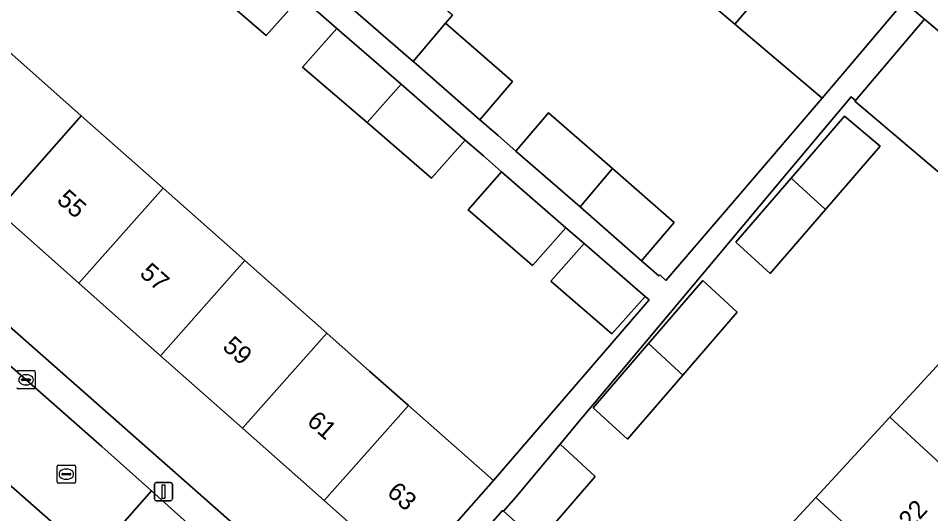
# Model space of a CAD drawing. Extents: x 162523 to 163266, y 381230 to 382050.
# Drawn here: x 162980.75 to 163030.75, y 381512.12 to 381539.28 of the extents above; entities that cross this region are included whole.
import ezdxf

# ---------------------------------------------------------------- set-up
doc = ezdxf.new("R2010")
doc.units = 0
for name, color, linetype in [('IMGEO_Erf', 7, 'Continuous'), ('IMGEO_Kolk', 7, 'Continuous'), ('IMGEO_Lichtmast', 7, 'Continuous'), ('IMGEO_Pand', 7, 'Continuous'), ('IMGEO_Pand_nummerreeks', 7, 'Continuous'), ('IMGEO_Parkeervlak_open', 7, 'Continuous'), ('IMGEO_Rijbaan_lokaal_open', 7, 'Continuous'), ('IMGEO_Rioolput', 7, 'Continuous'), ('IMGEO_Voetpad_open', 7, 'Continuous')]:
    doc.layers.add(name, color=color, linetype=linetype)

msp = doc.modelspace()

# ---------------------------------------------------------------- linework, layer by layer
at = {"layer": 'IMGEO_Erf'}
for points in [[(162979.592, 381528.722), (162975.111, 381532.694), (162970.631, 381536.665), (162966.151, 381540.636), (162961.584, 381544.684), (162956.963, 381548.78), (162952.356, 381552.864), (162947.718, 381556.975), (162944.876, 381553.79), (162964.471, 381536.308), (162999.264, 381505.633), (162999.351, 381505.556), (163000, 381506.279), (163002.177, 381508.703), (163000, 381510.633), (162997.512, 381512.838), (162993.032, 381516.809), (162988.552, 381520.78), (162984.072, 381524.751)], [(163020.072, 381527.003), (163023.103, 381530.52), (163026.025, 381533.909), (163027.976, 381532.276), (163024.976, 381528.796), (163021.944, 381525.28)], [(163014.126, 381516.211), (163012.253, 381517.934), (163015.282, 381521.447), (163018.259, 381524.9), (163020.131, 381523.177), (163017.154, 381519.723)]]:
    msp.add_lwpolyline(points, close=True, dxfattribs=at)
for points in [[(163004.542, 381539.447), (163004.167, 381539.008), (163007.824, 381535.819), (163006.044, 381533.719), (163007.036, 381532.854), (163008.02, 381531.996), (163009.8, 381534.097), (163013.31, 381531.036), (163016.696, 381528.084), (163014.902, 381525.991), (163015.85, 381525.164), (163015.897, 381525.218), (163016.235, 381524.914), (163019.778, 381529.032), (163024.802, 381534.903), (163020.013, 381538.965), (163015.468, 381542.82)], [(162996.211, 381540.461), (162994.332, 381538.336), (162990.8, 381541.386)], [(162979.718, 381537.9), (162984.201, 381533.931), (162988.684, 381529.962), (162993.167, 381525.994), (162997.649, 381522.026), (163000, 381519.944), (163002.131, 381518.058), (163006.789, 381513.934), (163015.31, 381523.839), (163015.097, 381524.022), (163013.264, 381521.987), (163009.934, 381524.862), (163011.761, 381526.926), (163010.755, 381527.801), (163008.925, 381525.733), (163005.393, 381528.783), (163007.236, 381530.864), (163006.239, 381531.732), (163005.242, 381532.6), (163003.392, 381530.511), (162999.862, 381533.56), (162996.332, 381536.608), (162998.205, 381538.725), (162997.207, 381539.594)], [(163020.4, 381508.623), (163024.449, 381513.015), (163028.498, 381517.407), (163032.548, 381521.799), (163036.598, 381526.191), (163040.696, 381530.636), (163039.544, 381531.596), (163034.957, 381535.373), (163031.142, 381530.874), (163026.588, 381534.735), (163026.617, 381534.77), (163026.38, 381534.968), (163022.85, 381530.753), (163019.003, 381526.159), (163015.155, 381521.564), (163011.307, 381516.97), (163010.44, 381515.935), (163012.363, 381514.166), (163009.259, 381510.565)]]:
    msp.add_lwpolyline(points, dxfattribs=at)
at = {"layer": 'IMGEO_Kolk'}
for p, q in [((162980.75, 381519.963), (162981.602, 381519.963)), ((162980.977, 381519.506), (162981.375, 381519.506)), ((162981.163, 381519.743), (162981.188, 381519.743)), ((162981.676, 381519.889), (162981.676, 381519.037)), ((162980.934, 381519.457), (162980.934, 381519.469)), ((162981.372, 381519.42), (162980.974, 381519.42)), ((162981.186, 381519.183), (162981.161, 381519.183)), ((162981.418, 381519.469), (162981.418, 381519.457)), ((162981.602, 381518.963), (162980.75, 381518.963))]:
    msp.add_line(p, q, dxfattribs=at)
for points in [[(162980.75, 381519.963), (162981.602, 381519.963)], [(162981.676, 381519.889), (162981.676, 381519.037)], [(162981.602, 381518.963), (162980.75, 381518.963)]]:
    msp.add_lwpolyline(points, dxfattribs=at)
for centre, radius, start, end in [((162980.752, 381519.887), 0.0765, 91.552, 178.448), ((162980.752, 381519.887), 0.0765, 91.552, 178.448), ((162980.974, 381519.466), 0.0403, 85.8775, 175.7526), ((162981.379, 381519.468), 0.0386, 1.7309, 96.639), ((162981.6, 381519.887), 0.0765, 1.552, 88.448), ((162981.6, 381519.887), 0.0765, 1.552, 88.448), ((162980.752, 381519.039), 0.0765, 181.552, 268.448), ((162980.752, 381519.039), 0.0765, 181.552, 268.448), ((162980.971, 381519.456), 0.0366, 178.938, 274.7102), ((162981.375, 381519.463), 0.043, 264.8664, 352.4533), ((162981.6, 381519.039), 0.0765, 271.552, 358.448), ((162981.6, 381519.039), 0.0765, 271.552, 358.448)]:
    msp.add_arc(centre, radius, start, end, dxfattribs=at)
for centre, major_axis, ratio, start_param, end_param in [((162981.162, 381519.463), (-0.387, 0.002), 0.722429, 4.712389, 7.853982), ((162981.187, 381519.463), (-0.39, 0.002), 0.717154, 1.570796, 4.712389)]:
    msp.add_ellipse(centre, major_axis=major_axis, ratio=ratio, start_param=start_param, end_param=end_param, dxfattribs=at)
at = {"layer": 'IMGEO_Lichtmast'}
for p, q in [((162988.207, 381512.932), (162988.207, 381513.732)), ((162988.207, 381513.732), (162988.207, 381512.932)), ((162988.307, 381513.832), (162989.097, 381513.832)), ((162989.097, 381513.832), (162988.307, 381513.832)), ((162989.197, 381513.732), (162989.197, 381512.932)), ((162989.197, 381512.932), (162989.197, 381513.732)), ((162989.097, 381512.832), (162988.307, 381512.832)), ((162988.307, 381512.832), (162989.097, 381512.832))]:
    msp.add_line(p, q, dxfattribs=at)
msp.add_lwpolyline([(162988.627, 381513.707), (162988.777, 381513.707), (162988.777, 381512.957), (162988.627, 381512.957), (162988.627, 381513.707)], dxfattribs=at)
for centre, start, end in [((162988.307, 381513.732), 90, 180), ((162988.307, 381513.732), 90, 180), ((162989.097, 381513.732), 0, 90), ((162989.097, 381513.732), 360, 90), ((162988.307, 381512.932), 180, 270), ((162988.307, 381512.932), 180, 270), ((162989.097, 381512.932), 270, 0), ((162989.097, 381512.932), 270, 0)]:
    msp.add_arc(centre, 0.1, start, end, dxfattribs=at)
at = {"layer": 'IMGEO_Pand'}
for points in [[(163015.468, 381542.82), (163020.013, 381538.965), (163024.486, 381544.243), (163019.94, 381548.098)], [(163024.486, 381544.243), (163020.013, 381538.965), (163024.802, 381534.903), (163026.044, 381536.368), (163029.277, 381540.181)], [(162992.692, 381543.524), (162990.8, 381541.386), (162994.332, 381538.336), (162996.211, 381540.461)], [(163000.135, 381543.215), (162998.009, 381540.729), (163002.38, 381536.917), (163004.167, 381539.008), (163004.542, 381539.447)], [(163004.167, 381539.008), (163002.38, 381536.917), (163002.582, 381536.74), (163006.044, 381533.719), (163007.824, 381535.819)], [(163030.403, 381539.234), (163026.617, 381534.77), (163026.588, 381534.735), (163031.142, 381530.874), (163034.957, 381535.373)], [(162998.205, 381538.725), (162996.332, 381536.608), (162999.862, 381533.56), (163001.723, 381535.663)], [(162975.111, 381532.694), (162979.592, 381528.722), (162984.201, 381533.931), (162979.718, 381537.9)], [(163001.723, 381535.663), (162999.862, 381533.56), (163003.392, 381530.511), (163005.242, 381532.6)], [(163008.02, 381531.996), (163011.529, 381528.934), (163013.31, 381531.036), (163009.8, 381534.097)], [(162984.072, 381524.751), (162988.684, 381529.962), (162984.201, 381533.931), (162979.592, 381528.722)], [(163023.103, 381530.52), (163024.976, 381528.796), (163027.976, 381532.276), (163026.025, 381533.909)], [(163013.31, 381531.036), (163011.529, 381528.934), (163014.902, 381525.991), (163016.696, 381528.084)], [(163007.236, 381530.864), (163005.393, 381528.783), (163008.925, 381525.733), (163010.755, 381527.801)], [(163024.976, 381528.796), (163023.103, 381530.52), (163020.072, 381527.003), (163021.944, 381525.28)], [(162984.072, 381524.751), (162988.552, 381520.78), (162993.167, 381525.994), (162988.684, 381529.962)], [(163011.761, 381526.926), (163009.934, 381524.862), (163013.264, 381521.987), (163015.097, 381524.022)], [(162993.032, 381516.809), (162997.649, 381522.026), (162993.167, 381525.994), (162988.552, 381520.78)], [(163015.282, 381521.447), (163017.154, 381519.723), (163020.131, 381523.177), (163018.259, 381524.9)], [(162993.032, 381516.809), (162997.512, 381512.838), (163000, 381515.649), (163002.131, 381518.058), (163000, 381519.944), (162997.649, 381522.026)], [(163028.498, 381517.407), (163034.054, 381512.294), (163034.942, 381513.258), (163035.466, 381513.828), (163038.099, 381516.69), (163032.548, 381521.799)], [(163017.154, 381519.723), (163015.282, 381521.447), (163012.253, 381517.934), (163014.126, 381516.211)], [(163002.131, 381518.058), (163000, 381515.649), (162997.512, 381512.838), (163000, 381510.633), (163002.177, 381508.703), (163006.789, 381513.934)], [(163028.498, 381517.407), (163024.449, 381513.015), (163030.009, 381507.898), (163032.755, 381510.882), (163033.309, 381511.485), (163034.054, 381512.294)], [(163010.44, 381515.935), (163008.005, 381513.028), (163007.332, 381512.265), (163009.259, 381510.565), (163012.363, 381514.166)], [(163020.4, 381508.623), (163025.963, 381503.502), (163026.921, 381504.542), (163027.483, 381505.154), (163030.009, 381507.898), (163024.449, 381513.015)], [(163010.175, 381509.758), (163009.259, 381510.565), (163007.332, 381512.265), (163007.29, 381512.302), (163003.24, 381507.708), (163005.155, 381506.019), (163006.125, 381505.164)]]:
    msp.add_lwpolyline(points, close=True, dxfattribs=at)
at = {"layer": 'IMGEO_Parkeervlak_open'}
msp.add_lwpolyline([(162996.681, 381499.132), (162995.709, 381500), (162986.801, 381507.947), (162986.615, 381508.113), (162984.813, 381509.7), (162969.457, 381523.224)], dxfattribs=at)
at = {"layer": 'IMGEO_Rijbaan_lokaal_open'}
for points in [[(162984.813, 381509.7), (162988.055, 381513.37), (162985.328, 381515.807), (162967.702, 381531.321), (162951.542, 381545.572), (162948.19, 381541.79), (162948.645, 381541.401), (162953.154, 381537.552), (162954.811, 381536.096), (162969.457, 381523.224)], [(162986.801, 381507.947), (162990.032, 381511.604), (162988.055, 381513.37), (162984.813, 381509.7), (162986.615, 381508.113)]]:
    msp.add_lwpolyline(points, close=True, dxfattribs=at)
at = {"layer": 'IMGEO_Rioolput'}
for p, q in [((162982.884, 381513.862), (162982.884, 381514.714)), ((162982.959, 381514.788), (162983.811, 381514.788)), ((162983.372, 381514.568), (162983.397, 381514.568)), ((162983.885, 381514.714), (162983.885, 381513.862)), ((162983.143, 381514.282), (162983.143, 381514.294)), ((162983.581, 381514.245), (162983.183, 381514.245)), ((162983.186, 381514.331), (162983.584, 381514.331)), ((162983.395, 381514.008), (162983.37, 381514.008)), ((162983.627, 381514.294), (162983.627, 381514.282)), ((162983.811, 381513.788), (162982.959, 381513.788))]:
    msp.add_line(p, q, dxfattribs=at)
for points in [[(162982.884, 381513.862), (162982.884, 381514.714)], [(162982.959, 381514.788), (162983.811, 381514.788)], [(162983.885, 381514.714), (162983.885, 381513.862)], [(162983.811, 381513.788), (162982.959, 381513.788)]]:
    msp.add_lwpolyline(points, dxfattribs=at)
for centre, radius, start, end in [((162982.961, 381514.712), 0.0765, 91.552, 178.448), ((162982.961, 381514.712), 0.0765, 91.552, 178.448), ((162983.809, 381514.712), 0.0765, 1.552, 88.448), ((162983.809, 381514.712), 0.0765, 1.552, 88.448), ((162983.183, 381514.291), 0.0403, 85.8775, 175.7526), ((162983.18, 381514.281), 0.0366, 178.938, 274.7102), ((162983.584, 381514.288), 0.043, 264.8664, 352.4533), ((162983.588, 381514.293), 0.0386, 1.7309, 96.639), ((162982.961, 381513.864), 0.0765, 181.552, 268.448), ((162982.961, 381513.864), 0.0765, 181.552, 268.448), ((162983.809, 381513.864), 0.0765, 271.552, 358.448), ((162983.809, 381513.864), 0.0765, 271.552, 358.448)]:
    msp.add_arc(centre, radius, start, end, dxfattribs=at)
for centre, major_axis, ratio, start_param, end_param in [((162983.371, 381514.288), (-0.387, 0.002), 0.722429, 4.712389, 7.853982), ((162983.396, 381514.288), (-0.39, 0.002), 0.717154, 1.570796, 4.712389)]:
    msp.add_ellipse(centre, major_axis=major_axis, ratio=ratio, start_param=start_param, end_param=end_param, dxfattribs=at)
at = {"layer": 'IMGEO_Voetpad_open'}
for points in [[(162961.614, 381604.504), (162957.551, 381607.889), (162950.782, 381613.529), (162947.33, 381609.407), (162951.476, 381605.922), (162954.285, 381603.956), (162960.864, 381598.479), (162972.364, 381588.856), (162972.378, 381588.844), (162974.491, 381587.076), (162974.802, 381586.815), (162975.401, 381587.503), (163030.105, 381541.182), (163029.277, 381540.181), (163030.403, 381539.234), (163034.957, 381535.373), (163039.544, 381531.596), (163040.696, 381530.636), (163046.221, 381525.516), (163049.858, 381522.146), (163052.364, 381524.823)], [(162943.227, 381555.261), (162945.207, 381557.469), (162934.089, 381566.322), (162927.51, 381571.799), (162924.941, 381574.118), (162920.788, 381577.63), (162917.851, 381574.024), (162924.31, 381568.58), (162925.474, 381567.598), (162933.285, 381561.036), (162949.507, 381547.316), (162950.943, 381546.101), (162951.542, 381545.572), (162967.702, 381531.321), (162985.328, 381515.807), (162988.055, 381513.37), (162990.032, 381511.604), (163000, 381502.699), (163000.93, 381501.868), (163003.021, 381500), (163003.39, 381499.675), (163015.045, 381489.291)], [(163018.083, 381487.606), (163018.169, 381487.591), (163018.256, 381487.577), (163021.443, 381491.253), (163017.754, 381494.597), (163012.197, 381499.727), (163011.079, 381500.727), (163006.828, 381504.532), (163006.125, 381505.164), (163005.155, 381506.019), (163003.24, 381507.708), (163002.177, 381508.703), (163000, 381506.279), (162999.351, 381505.556), (162999.264, 381505.633), (162964.471, 381536.308), (162944.876, 381553.79), (162943.227, 381555.261)], [(162980.155, 381554.437), (162983.651, 381551.393), (162987.172, 381548.328), (162988.176, 381547.455), (162989.165, 381546.594), (162992.692, 381543.524), (162996.211, 381540.461), (162997.207, 381539.594), (162998.205, 381538.725), (163001.723, 381535.663), (163005.242, 381532.6), (163006.239, 381531.732), (163007.236, 381530.864), (163010.755, 381527.801), (163011.761, 381526.926), (163015.097, 381524.022), (163015.31, 381523.839), (163006.789, 381513.934), (163002.177, 381508.703)], [(163003.24, 381507.708), (163007.29, 381512.302), (163007.332, 381512.265), (163008.005, 381513.028), (163010.44, 381515.935), (163011.307, 381516.97), (163015.155, 381521.564), (163019.003, 381526.159), (163022.85, 381530.753), (163026.38, 381534.968), (163026.617, 381534.77), (163030.403, 381539.234), (163029.277, 381540.181), (163026.044, 381536.368), (163024.802, 381534.903), (163019.778, 381529.032), (163016.235, 381524.914), (163015.897, 381525.218), (163015.85, 381525.164), (163014.902, 381525.991), (163011.529, 381528.934), (163008.02, 381531.996), (163007.036, 381532.854), (163006.044, 381533.719), (163002.582, 381536.74), (163002.38, 381536.917), (162998.009, 381540.729)]]:
    msp.add_lwpolyline(points, dxfattribs=at)

# ---------------------------------------------------------------- texts
at = {"layer": 'IMGEO_Pand_nummerreeks'}
for s, rotation, p in [('55', 318.4465, (162982.809, 381529.239)), ('57', 318.4465, (162987.347, 381525.217)), ('59', 318.4465, (162991.885, 381521.194)), ('61', 318.4465, (162996.507, 381517.096)), ('63', 318.4465, (163000.898, 381513.204)), ('22', 47.3795, (163029.628, 381511.206))]:
    msp.add_text(s, height=1, rotation=rotation, dxfattribs=at).set_placement(p)

doc.saveas('drawing.dxf')
